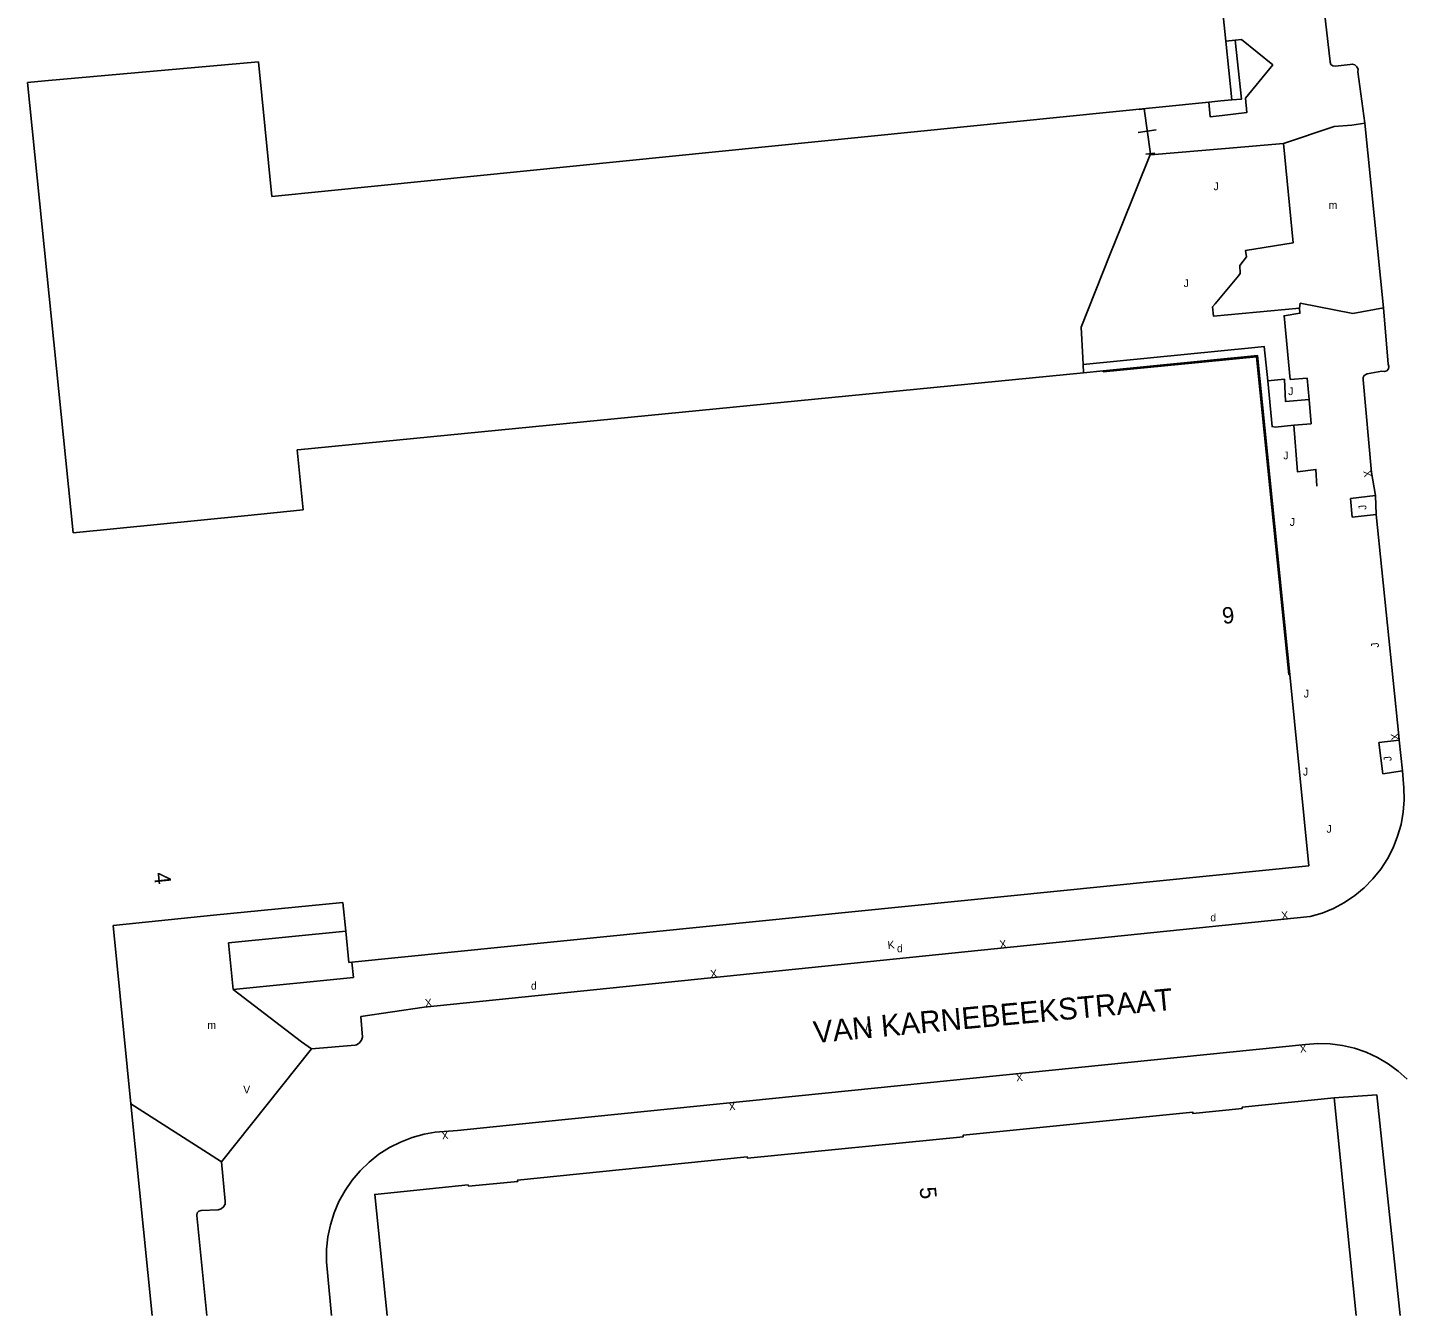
# Model space of a CAD drawing. Extents: x 134999 to 136502, y 457398 to 459002.
# Drawn here: x 136161.1 to 136249.7, y 457400 to 457482.9 of the extents above; entities that cross this region are included whole.
import ezdxf

# ---------------------------------------------------------------- set-up
doc = ezdxf.new("R2010")
doc.units = 0
for name, color, linetype in [('RI_DGTB_2', 7, 'Continuous'), ('RI_DGTB_29', 7, 'Continuous'), ('RI_DGTB_30', 7, 'Continuous'), ('RI_DGTB_31', 7, 'Continuous'), ('RI_DGTB_35', 7, 'Continuous'), ('RI_DGTB_37', 7, 'Continuous'), ('RI_DGTB_4', 7, 'Continuous'), ('RI_DGTB_43', 7, 'Continuous'), ('RI_DGTB_48', 7, 'Continuous'), ('RI_DGTB_53', 7, 'Continuous'), ('RI_DGTB_54', 7, 'Continuous')]:
    doc.layers.add(name, color=color, linetype=linetype)

msp = doc.modelspace()

# ---------------------------------------------------------------- linework, layer by layer
at = {"layer": 'RI_DGTB_2'}
for p, q in [((136176.814, 457472.013), (136175.943, 457480.679)), ((136164.016, 457450.353), (136161.09, 457479.336)), ((136183.629, 457472.693), (136176.814, 457472.013)), ((136178.485, 457455.711), (136178.436, 457455.706)), ((136175.049, 457451.457), (136164.016, 457450.353)), ((136178.826, 457451.835), (136175.049, 457451.457)), ((136243.519, 457428.924), (136242.28, 457441.245)), ((136181.371, 457426.584), (136173.048, 457425.751))]:
    msp.add_line(p, q, dxfattribs=at)
for points in [[(136238.176, 457482.005), (136238.011, 457483.645)], [(136238.558, 457478.223), (136238.176, 457482.005)], [(136175.943, 457480.679), (136162.21, 457479.437)], [(136162.21, 457479.437), (136161.09, 457479.336)], [(136237.069, 457478.074), (136183.629, 457472.693)], [(136237.848, 457478.152), (136237.069, 457478.074)], [(136238.558, 457478.223), (136237.848, 457478.152)], [(136230.283, 457460.777), (136240.208, 457461.775), (136242.28, 457441.245)], [(136230.283, 457460.777), (136230.288, 457460.729), (136240.148, 457461.692), (136242.229, 457441.24), (136242.28, 457441.245)], [(136229.024, 457460.654), (136178.485, 457455.711)], [(136230.283, 457460.777), (136229.024, 457460.654)], [(136178.826, 457451.835), (136178.436, 457455.706)], [(136243.519, 457428.924), (136181.957, 457422.733)], [(136181.555, 457424.735), (136181.371, 457426.584)], [(136173.048, 457425.751), (136166.588, 457425.091)], [(136166.588, 457425.091), (136167.739, 457413.628)], [(136181.757, 457422.713), (136181.555, 457424.735)], [(136181.957, 457422.733), (136181.757, 457422.713)], [(136167.739, 457413.628), (136169.108, 457400)]]:
    msp.add_lwpolyline(points, dxfattribs=at)
at = {"layer": 'RI_DGTB_4'}
msp.add_line((136245.14, 457414), (136246.556, 457400), dxfattribs=at)
msp.add_lwpolyline([(136184.217, 457400), (136183.424, 457407.793), (136189.434, 457408.397), (136189.457, 457408.327), (136192.627, 457408.623), (136192.616, 457408.717), (136207.382, 457410.202), (136207.404, 457410.115), (136221.269, 457411.491), (136221.271, 457411.599), (136236.048, 457413.085), (136236.051, 457412.989), (136239.212, 457413.317), (136239.231, 457413.405), (136245.14, 457414)], dxfattribs=at)
at = {"layer": 'RI_DGTB_48'}
for p, q in [((136233.203, 457477.692), (136232.624, 457477.61)), ((136233.324, 457474.758), (136232.914, 457477.651)), ((136233.324, 457474.758), (136232.914, 457477.65)), ((136233.698, 457476.286), (136232.54, 457476.122)), ((136233.613, 457474.799), (136233.035, 457474.717))]:
    msp.add_line(p, q, dxfattribs=at)
for points in [[(136228.968, 457461.63), (136228.858, 457463.586), (136230.715, 457468.245), (136231.438, 457470.044), (136233.324, 457474.758)], [(136228.994, 457461.185), (136228.968, 457461.63)], [(136229.024, 457460.654), (136228.994, 457461.185)]]:
    msp.add_lwpolyline(points, dxfattribs=at)
at = {"layer": 'RI_DGTB_53'}
for p, q in [((136246.17, 457480.503), (136245.196, 457480.396)), ((136247.121, 457476.716), (136246.666, 457480.018)), ((136248.32, 457464.838), (136247.121, 457476.716)), ((136248.622, 457461.21), (136248.32, 457464.838)), ((136240.038, 457462.296), (136228.994, 457461.185)), ((136247.263, 457460.583), (136248.217, 457460.757)), ((136246.201, 457452.562), (136247.794, 457452.76)), ((136246.288, 457451.377), (136246.201, 457452.562)), ((136247.851, 457451.542), (136246.288, 457451.377)), ((136249.296, 457437.293), (136247.851, 457451.542)), ((136248.017, 457436.868), (136249.325, 457437.017)), ((136248.269, 457434.857), (136248.017, 457436.868)), ((136249.532, 457435.055), (136248.269, 457434.857)), ((136249.592, 457434.213), (136249.532, 457435.055)), ((136174.023, 457423.978), (136181.555, 457424.735)), ((136174.322, 457420.98), (136174.023, 457423.978)), ((136182.055, 457421.758), (136181.957, 457422.733)), ((136182.055, 457421.758), (136174.322, 457420.98)), ((136178.712, 457417.606), (136174.322, 457420.98)), ((136186.613, 457419.849), (136182.531, 457419.228)), ((136182.531, 457419.228), (136182.631, 457417.919)), ((136179.349, 457417.16), (136178.712, 457417.606)), ((136179.349, 457417.16), (136173.559, 457409.886)), ((136179.349, 457417.16), (136182.171, 457417.387)), ((136172.671, 457410.457), (136167.739, 457413.628)), ((136173.559, 457409.886), (136172.671, 457410.457)), ((136173.559, 457409.886), (136173.809, 457407.346)), ((136173.36, 457406.799), (136172.259, 457406.753))]:
    msp.add_line(p, q, dxfattribs=at)
for points in [[(136244.877, 457480.676), (136244.431, 457484.598), (136244.367, 457485.547), (136244.267, 457486.778), (136243.53, 457493.937), (136243.415, 457495.127), (136242.736, 457501.459), (136242.669, 457502.262), (136242.44, 457504.527), (136242.043, 457508.832)], [(136238.764, 457482.065), (136239.177, 457482.108), (136241.188, 457480.466), (136239.436, 457478.324), (136239.529, 457477.418), (136237.941, 457477.226)], [(136238.176, 457482.005), (136238.764, 457482.065)], [(136238.764, 457482.065), (136239.186, 457478.269), (136238.558, 457478.223)], [(136245.196, 457480.396), (136245.049, 457480.415), (136244.932, 457480.506), (136244.878, 457480.643), (136244.876, 457480.676)], [(136246.666, 457480.017), (136246.674, 457480.194), (136246.604, 457480.357), (136246.471, 457480.473), (136246.3, 457480.519), (136246.17, 457480.503)], [(136237.941, 457477.226), (136237.16, 457477.131), (136237.069, 457478.074)], [(136241.871, 457475.417), (136245.15, 457476.508), (136246.274, 457476.597)], [(136246.274, 457476.597), (136247.121, 457476.716)], [(136238.155, 457475.098), (136233.332, 457474.684)], [(136241.871, 457475.417), (136238.155, 457475.098)], [(136238.979, 457466.894), (136239.101, 457467.04), (136239.073, 457467.564), (136239.492, 457468.115), (136239.441, 457468.53), (136242.496, 457469.02), (136241.871, 457475.417)], [(136237.479, 457465.099), (136238.979, 457466.894)], [(136242.915, 457464.818), (136237.381, 457464.301), (136237.31, 457464.896), (136237.479, 457465.099)], [(136243.53, 457458.941), (136243.41, 457460.31), (136242.317, 457460.229), (136241.919, 457464.335), (136242.94, 457464.491), (136242.915, 457464.818)], [(136242.95, 457465.15), (136242.915, 457464.818)], [(136248.32, 457464.838), (136246.334, 457464.477), (136242.95, 457465.15)], [(136240.038, 457462.296), (136240.638, 457462.348), (136240.874, 457460.151)], [(136248.217, 457460.756), (136248.375, 457460.736), (136248.524, 457460.794), (136248.627, 457460.916), (136248.659, 457461.072), (136248.622, 457461.21)], [(136240.874, 457460.151), (136241.939, 457460.259)], [(136240.874, 457460.151), (136241.149, 457457.194), (136241.348, 457457.165)], [(136243.53, 457458.941), (136242.012, 457458.812), (136241.939, 457460.259)], [(136247.014, 457460.213), (136247.009, 457460.363), (136247.081, 457460.495), (136247.21, 457460.573), (136247.263, 457460.582)], [(136247.794, 457452.76), (136247.541, 457454.233), (136247.014, 457460.213)], [(136242.553, 457457.297), (136243.654, 457457.384), (136243.53, 457458.941)], [(136241.348, 457457.165), (136242.553, 457457.297)], [(136242.553, 457457.297), (136242.779, 457454.295), (136243.964, 457454.447), (136244.025, 457453.357)], [(136247.851, 457451.542), (136247.794, 457452.76)], [(136249.296, 457437.293), (136249.325, 457437.017)], [(136249.325, 457437.017), (136249.532, 457435.055)], [(136243.606, 457425.665), (136244.368, 457425.894), (136245.104, 457426.198), (136245.806, 457426.574), (136246.466, 457427.019), (136247.078, 457427.528), (136247.636, 457428.096), (136248.134, 457428.717), (136248.568, 457429.384), (136248.932, 457430.092), (136249.224, 457430.833), (136249.44, 457431.599), (136249.577, 457432.383), (136249.636, 457433.177), (136249.615, 457433.973), (136249.592, 457434.213)], [(136182.631, 457417.919), (136182.566, 457417.706), (136182.43, 457417.529), (136182.241, 457417.41), (136182.171, 457417.387)], [(136173.36, 457406.799), (136173.55, 457406.858), (136173.702, 457406.986), (136173.793, 457407.163), (136173.809, 457407.346)], [(136172.259, 457406.754), (136172.112, 457406.708), (136172.008, 457406.596), (136171.972, 457406.446), (136171.972, 457406.441)]]:
    msp.add_lwpolyline(points, dxfattribs=at)
at = {"layer": 'RI_DGTB_54'}
for p, q in [((136243.606, 457425.665), (136186.613, 457419.849)), ((136243.784, 457425.726), (136243.606, 457425.665)), ((136172.625, 457400), (136171.972, 457406.441))]:
    msp.add_line(p, q, dxfattribs=at)
for points in [[(136180.648, 457400), (136180.319, 457403.457), (136180.323, 457404.259), (136180.407, 457405.056), (136180.57, 457405.841), (136180.81, 457406.606), (136181.125, 457407.343), (136181.513, 457408.045), (136181.968, 457408.705), (136182.486, 457409.316), (136183.063, 457409.872), (136183.693, 457410.369), (136184.368, 457410.8), (136185.084, 457411.162), (136185.832, 457411.451), (136186.605, 457411.663), (136187.307, 457411.787), (136188.738, 457411.91), (136192.721, 457412.312), (136243.288, 457417.441), (136244.083, 457417.498), (136244.879, 457417.476), (136245.669, 457417.374), (136246.445, 457417.193), (136247.199, 457416.935), (136247.923, 457416.603), (136248.61, 457416.2), (136249.254, 457415.73), (136249.847, 457415.198)], [(136249.39, 457400), (136247.883, 457414.188), (136245.14, 457414)]]:
    msp.add_lwpolyline(points, dxfattribs=at)

# ---------------------------------------------------------------- texts
at = {"layer": 'RI_DGTB_29'}
for p in [(136237.176, 457425.359), (136217.02, 457423.375), (136193.475, 457420.967)]:
    msp.add_text('d', height=0.5, dxfattribs=at).set_placement(p)
at = {"layer": 'RI_DGTB_30'}
for s, height, rotation, p in [('X', 0.5, 99.74476, (136247.583, 457453.987)), ('X', 0.5, 96.19806, (136249.322, 457437.044)), ('X', 0.5, 5.82825, (136241.767, 457425.478)), ('K', 0.5, 5.9409, (136216.442, 457423.578)), ('X', 0.5, 5.82825, (136223.642, 457423.628)), ('X', 0.499, 5.82799, (136205.03, 457421.728)), ('X', 0.5, 5.82825, (136186.68, 457419.856)), ('V', 0.499, 185.68934, (136215.362, 457418.811)), ('X', 0.499, 185.78749, (136243.341, 457417.447)), ('X', 0.499, 185.78749, (136225.091, 457415.597)), ('X', 0.499, 185.78749, (136206.611, 457413.724)), ('X', 0.499, 185.78749, (136188.141, 457411.863))]:
    msp.add_text(s, height=height, rotation=rotation, dxfattribs=at).set_placement(p)
msp.add_text('V', height=0.5, dxfattribs=at).set_placement((136174.967, 457414.286))
at = {"layer": 'RI_DGTB_31'}
for p in [(136237.381, 457472.408), (136235.461, 457466.175), (136242.184, 457459.225), (136241.872, 457455.094), (136242.283, 457450.807), (136243.187, 457439.764), (136243.134, 457434.744), (136244.651, 457431.061)]:
    msp.add_text('J', height=0.5, dxfattribs=at).set_placement(p)
for p in [(136247.228, 457451.853), (136248.029, 457442.995), (136248.843, 457435.683)]:
    msp.add_text('J', height=0.5, rotation=95.82824, dxfattribs=at).set_placement(p)
at = {"layer": 'RI_DGTB_35'}
for s, rotation, p in [('9', 5.485, (136237.983, 457444.497)), ('4', 275.7861, (136169.21, 457428.478)), ('5', 275.809, (136218.465, 457408.226))]:
    msp.add_text(s, height=1.054, rotation=rotation, dxfattribs=at).set_placement(p)
at = {"layer": 'RI_DGTB_37'}
msp.add_text('VAN KARNEBEEKSTRAAT', height=1.4, rotation=5.3128, dxfattribs=at).set_placement((136211.705, 457417.524))
at = {"layer": 'RI_DGTB_43'}
for p in [(136244.787, 457471.207), (136172.659, 457418.44)]:
    msp.add_text('m', height=0.5, dxfattribs=at).set_placement(p)

doc.saveas('drawing.dxf')
